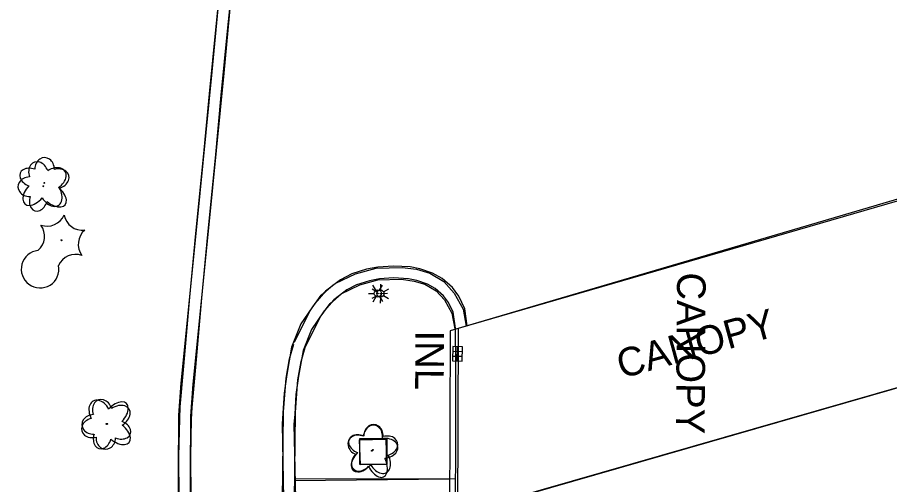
# Model space of a CAD drawing. Extents: x 588843 to 2552415, y 180129 to 269402.
# Drawn here: x 594211 to 594393.8, y 184931.5 to 185029.4 of the extents above; entities that cross this region are included whole.
import ezdxf

# ---------------------------------------------------------------- set-up
doc = ezdxf.new("R2010")
doc.units = 0
for name, color, linetype in [('Default', 7, 'Continuous'), ('E_BLD_HvyDash', 7, 'Continuous'), ('E_BLD_Text', 7, 'Continuous'), ('E_DRN', 7, 'Continuous'), ('E_DRN_Text', 7, 'Continuous'), ('E_DWY', 7, 'Continuous'), ('E_LAND_Vegetation', 7, 'Continuous'), ('E_LTG', 7, 'Continuous'), ('E_PATH_Sidewalk', 7, 'Continuous')]:
    doc.layers.add(name, color=color, linetype=linetype)

# ---------------------------------------------------------------- blocks, each defined once
blk = doc.blocks.new('DTRE')
at = {"layer": 'Default'}
blk.add_circle((-0.18, 0), 0.183, dxfattribs=at)
for centre, major_axis, ratio in [((-1.87, 5.32), (1.36, -4.98), 0.782863), ((4.06, 2.74), (-5.27, -2.93), 0.691916), ((-5.87, 0.15), (4.93, -0.12), 0.832022), ((3.54, -3.71), (-5.01, 4.58), 0.560249), ((-2.49, -5.24), (1.8, 4.86), 0.716896)]:
    blk.add_ellipse(centre, major_axis=major_axis, ratio=ratio, start_param=1.570796, end_param=4.712389, dxfattribs=at)
blk = doc.blocks.new('CTRE')
at = {"layer": 'Default'}
blk.add_circle((0, 0), 0.223, dxfattribs=at)
for centre, start, end in [((-11.97, 8.96), 280.2067, 5.9716), ((1.81, 14.92), 220.2113, 305.9762), ((13.83, 5.89), 160.2113, 245.9762), ((-13.83, -5.9), 340.2113, 65.9762), ((12.03, -9.04), 185.9272, 100.2511), ((-1.81, -14.93), 40.2113, 125.9762)]:
    blk.add_arc(centre, 7.87, start, end, dxfattribs=at)
blk = doc.blocks.new('CANOPY')
at = {"layer": 'E_BLD_Text'}
blk.add_text('CANOPY', height=12, dxfattribs=at).set_placement((-32.52, -6))
blk = doc.blocks.new('LPOL')
at = {"layer": 'Default'}
for p, q in [((-4, 0), (-1.5, 0)), ((-0.75, 1.3), (-2, 3.46)), ((0.75, 1.3), (2, 3.46)), ((1.5, 0), (4, 0)), ((-2, -3.46), (-0.75, -1.3)), ((2, -3.46), (0.75, -1.3))]:
    blk.add_line(p, q, dxfattribs=at)
for radius in [1.5, 1.5, 1.5, 0.125]:
    blk.add_circle((0, 0), radius, dxfattribs=at)
blk = doc.blocks.new('INLO')
at = {"layer": 'E_DRN'}
for p, q in [((2, -4), (2, 0)), ((4, -4), (4, 0)), ((6, -2), (0, -2))]:
    blk.add_line(p, q, dxfattribs=at)
blk.add_lwpolyline([(0, -4), (6, -4), (6, 0), (0, 0), (0, -4)], close=True, dxfattribs=at)
blk = doc.blocks.new('INLT_22')
at = {"layer": 'E_DRN_Text'}
blk.add_text('INL', height=12, dxfattribs=at).set_placement((-11.03, -6))
blk = doc.blocks.new('LPOL_4')
at = {"layer": 'E_LTG'}
for p, q in [((-13.1, 0), (-4.9, 0)), ((-2.5, 4.3), (-6.6, 11.4)), ((2.5, 4.3), (6.6, 11.4)), ((4.9, 0), (13.1, 0)), ((-6.6, -11.4), (-2.5, -4.3)), ((6.6, -11.4), (2.5, -4.3))]:
    blk.add_line(p, q, dxfattribs=at)
for radius in [4.92, 4.92, 4.92, 0.41]:
    blk.add_circle((0, 0), radius, dxfattribs=at)
blk = doc.blocks.new('DTRE_4')
at = {"layer": 'E_LAND_Vegetation'}
blk.add_circle((-0.6, 0), 0.601, dxfattribs=at)
for centre, major_axis, ratio in [((-6.1, 17.5), (4.5, -16.3), 0.782863), ((13.3, 9), (-17.3, -9.6), 0.691916), ((-19.3, 0.5), (16.2, -0.4), 0.832022), ((11.6, -12.2), (-16.4, 15), 0.560249), ((-8.2, -17.2), (5.9, 15.9), 0.716896)]:
    blk.add_ellipse(centre, major_axis=major_axis, ratio=ratio, start_param=1.570796, end_param=4.712389, dxfattribs=at)
blk = doc.blocks.new('CANOPY_1')
at = {"layer": 'E_BLD_Text'}
blk.add_text('CANOPY', height=39.37, dxfattribs=at).set_placement((-106.7, -19.7))

msp = doc.modelspace()

# ---------------------------------------------------------------- linework, layer by layer
at = {"layer": 'E_BLD_HvyDash'}
for points in [[(594403.05, 184993.52), (594301.64, 184963.67), (594301.5, 184924.9), (594403.68, 184954.23)], [(594303.44, 184964.27), (594404.56, 184993.57), (594403.99, 184954.19), (594303.25, 184925.21), (594303.44, 184964.27)]]:
    msp.add_lwpolyline(points, close=True, dxfattribs=at)
at = {"layer": 'E_DWY'}
for points in [[(594244.88, 184928.74), (594244.78, 184937.43), (594244.98, 184945.25), (594245.1, 184947.8), (594245.86, 184956.29), (594247.11, 184970.79), (594248.37, 184984.11), (594249.96, 185000.12), (594251.21, 185013.34), (594252.53, 185026.76), (594254.08, 185042.25), (594255.47, 185055.7), (594256.67, 185068.54), (594257.49, 185077.06), (594258.32, 185081.51), (594259.43, 185085.64), (594261.04, 185089.5), (594262.82, 185092.44), (594264.78, 185094.93), (594267.84, 185097.85), (594270.42, 185099.99), (594274.37, 185102.16), (594277.19, 185103.11)], [(594247.38, 184928.76), (594247.28, 184937.41), (594247.48, 184945.16), (594247.59, 184947.63), (594248.35, 184956.07), (594249.6, 184970.56), (594250.86, 184983.87), (594252.45, 184999.88), (594253.7, 185013.1), (594255.02, 185026.51), (594256.57, 185042), (594257.96, 185055.45), (594259.16, 185068.31), (594259.97, 185076.71), (594260.76, 185080.96), (594261.8, 185084.83), (594263.28, 185088.37), (594264.88, 185091.02), (594266.63, 185093.25), (594269.5, 185095.98), (594271.83, 185097.91), (594275.38, 185099.86), (594277.99, 185100.74)], [(594254.84, 185051.07), (594251.72, 185017.97), (594248.57, 184986.21), (594245.24, 184952.75), (594244.75, 184946.03)], [(594257.33, 185050.83), (594254.21, 185017.73), (594251.06, 184985.96), (594247.73, 184952.54), (594247.24, 184945.85)], [(594305.21, 184964.78), (594304.74, 184968.33), (594303.47, 184970.94), (594302.12, 184972.78), (594299.96, 184974.65), (594297.93, 184975.8), (594295.3, 184976.7), (594293.26, 184977.11), (594289.81, 184977.28), (594286.5, 184977.07), (594284.14, 184976.6), (594281.08, 184975.68), (594278.66, 184974.42), (594275.56, 184972), (594273.27, 184969.4), (594270.37, 184965.15), (594268.42, 184960.27), (594267.42, 184954.56), (594266.84, 184950.63), (594266.59, 184946.42), (594266.42, 184944.2), (594266.75, 184928.45)], [(594277.73, 184973.72), (594281.83, 184975.66), (594286.12, 184976.87), (594291.58, 184977), (594294.62, 184976.6), (594297.38, 184975.81), (594300.36, 184974.05), (594302.5, 184971.63), (594304.39, 184968.24), (594305.05, 184964.67)], [(594302.8, 184926.72), (594302.82, 184940.87), (594302.82, 184956.54), (594302.76, 184964.23), (594302.31, 184967.6), (594301.32, 184969.64), (594300.27, 184971.07), (594298.51, 184972.6), (594296.89, 184973.51), (594294.65, 184974.28), (594292.95, 184974.63), (594289.82, 184974.78), (594286.83, 184974.59), (594284.75, 184974.18), (594282.03, 184973.35), (594280.02, 184972.31), (594277.28, 184970.17), (594275.25, 184967.87), (594272.59, 184963.97), (594270.84, 184959.59), (594269.89, 184954.17), (594269.33, 184950.37), (594269.08, 184946.25), (594268.92, 184944.13), (594269.25, 184928.47)], [(594278.8, 184971.46), (594282.71, 184973.31), (594286.5, 184974.38), (594291.45, 184974.5), (594294.11, 184974.14), (594296.38, 184973.49), (594298.75, 184972.1), (594300.45, 184970.18), (594302, 184967.38), (594302.61, 184964.14)], [(594269.04, 184961.31), (594272.28, 184967.85), (594274.63, 184971.15), (594277.17, 184973.35)], [(594271.28, 184960.2), (594274.43, 184966.57), (594276.49, 184969.46), (594278.8, 184971.46)], [(594302.61, 184964.14), (594302.61, 184963.95)], [(594266.62, 184872.86), (594266.44, 184921.97), (594266.75, 184946.76), (594267.28, 184953.78), (594268, 184957.83), (594268.88, 184960.89)], [(594269.12, 184872.86), (594268.94, 184921.96), (594269.25, 184946.65), (594269.76, 184953.47), (594270.44, 184957.27), (594271.28, 184960.2)], [(594244.75, 184946.03), (594244.66, 184933.57), (594244.84, 184896.25), (594245.04, 184864.76)], [(594247.25, 184946.02), (594247.16, 184933.56), (594247.34, 184896.26), (594247.54, 184864.77)]]:
    msp.add_lwpolyline(points, dxfattribs=at)
at = {"layer": 'E_PATH_Sidewalk'}
for points in [[(594282.84, 184935.59), (594282.68, 184940.85), (594288.19, 184941.02), (594288.35, 184935.76)], [(594288.39, 184935.71), (594282.74, 184935.69), (594282.73, 184941.15), (594288.37, 184941.17), (594288.39, 184935.71)]]:
    msp.add_lwpolyline(points, close=True, dxfattribs=at)
for points in [[(594269.07, 184932.32), (594301.53, 184932.68)], [(594269.16, 184932.72), (594302.81, 184932.78)]]:
    msp.add_lwpolyline(points, dxfattribs=at)

# ---------------------------------------------------------------- block references
at = {"layer": 'E_BLD_Text'}
for name, p, xscale, yscale, rotation in [('CANOPY', (594352.12, 184959.68), 0.4999999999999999, 0.49999999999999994, -90.39935623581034), ('CANOPY_1', (594352.44, 184960.87), 0.15240030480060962, 0.1524003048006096, 15.395853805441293)]:
    msp.add_blockref(name, p, dxfattribs=dict(at, xscale=xscale, yscale=yscale, rotation=rotation))
at = {"layer": 'E_DRN', "xscale": 0.49999999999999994, "yscale": 0.5000000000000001, "rotation": -91.41602915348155}
msp.add_blockref('INLO', (594304.23, 184960.36), dxfattribs=at)
at = {"layer": 'E_DRN_Text', "xscale": 0.4999999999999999, "yscale": 0.49999999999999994, "rotation": -90.39935623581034}
msp.add_blockref('INLT_22', (594297.36, 184958.26), dxfattribs=at)
at = {"layer": 'E_LAND_Vegetation'}
for name, p, xscale, yscale, rotation in [('DTRE_4', (594216.48, 184994.01), 0.15240030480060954, 0.15240030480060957, 3.4338469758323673), ('DTRE', (594216.6, 184994.61), 0.4999999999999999, 0.5000000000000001, -89.49310839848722), ('CTRE', (594220.18, 184982.68), 0.4999999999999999, 0.5000000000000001, -89.49310839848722), ('DTRE_4', (594229.88, 184944.2), 0.15240030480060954, 0.15240030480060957, 3.4338469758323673), ('DTRE', (594229.61, 184944.28), 0.49999999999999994, 0.5, 89.10482727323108), ('DTRE_4', (594285.33, 184938.55), 0.1524003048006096, 0.15240030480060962, -22.11088937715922), ('DTRE', (594285.49, 184938.69), 0.4999999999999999, 0.49999999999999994, -90.39935623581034)]:
    msp.add_blockref(name, p, dxfattribs=dict(at, xscale=xscale, yscale=yscale, rotation=rotation))
at = {"layer": 'E_LTG'}
for name, p, xscale, yscale, rotation in [('LPOL', (594287.04, 184971.51), 0.4999999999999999, 0.49999999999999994, -90.39935623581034), ('LPOL_4', (594286.51, 184971.54), 0.15240030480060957, 0.15240030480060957, 0.8014450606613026)]:
    msp.add_blockref(name, p, dxfattribs=dict(at, xscale=xscale, yscale=yscale, rotation=rotation))

doc.saveas('drawing.dxf')
